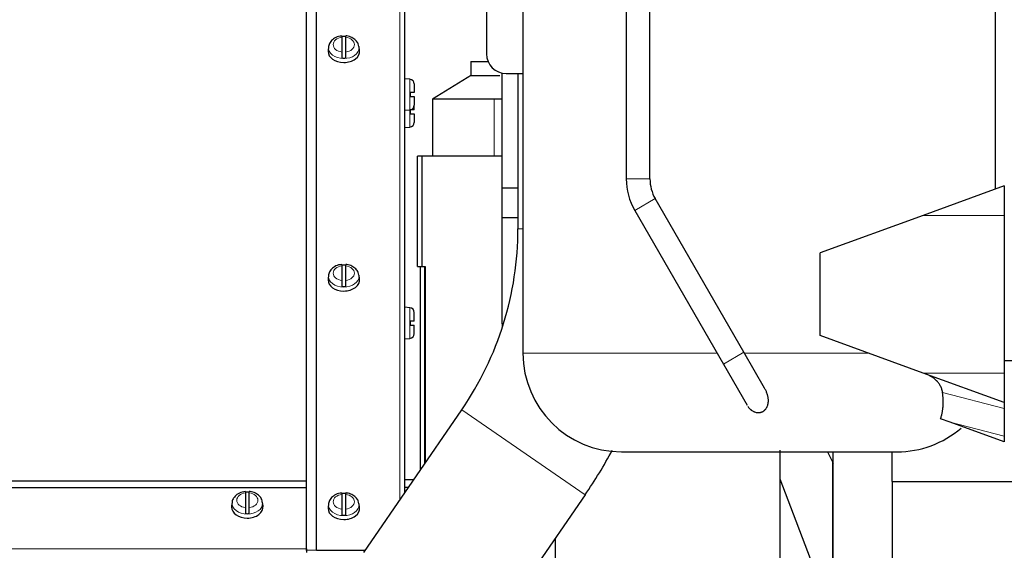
# Model space of a CAD drawing. Header units: millimetres. Extents: x 0 to 29700, y -16 to 21000.
# Tile 332 of 357: x 22270 to 22770, y 17114 to 17383. Entities that reach past the tile are written whole.
import ezdxf

# ---------------------------------------------------------------- set-up
doc = ezdxf.new("R2010")
doc.units = ezdxf.units.MM
doc.layers.add('1', color=7, linetype='Continuous', true_color=0xffffff)
doc.layers.add('254', color=7, linetype='Continuous', true_color=0xffffff)
doc.styles.add('latin_extended', font='simplex.shx')
doc.dimstyles.get("Standard").update_dxf_attribs({"dimtxt": 0.18, "dimasz": 0.18, "dimexe": 0.18, "dimexo": 0.0625, "dimgap": 0.09, "dimtad": 0, "dimtih": 1, "dimtoh": 1, "dimdec": 4, "dimzin": 0, "dimdsep": 46, "dimtxsty": 'Standard', "dimcen": 0.09, "dimadec": 0, "dimazin": 0, "dimtfac": 1, "dimtdec": 4, "dimtofl": 0, "dimtmove": 0, "dimatfit": 3, "dimfxl": 1, "dimtolj": 1, "dimtzin": 0, "dimarcsym": 0})

# ---------------------------------------------------------------- blocks, each defined once
blk = doc.blocks.new('_U4')
at = {"layer": '254', "color": 3, "linetype": 'Continuous', "lineweight": 13, "transparency": 16777216}
for p, q in [((28056.49, 18872.66), (28056.49, 14093.8)), ((18212.99, 16851.58), (18212.99, 14093.8)), ((18387.99, 14143.8), (27881.49, 14143.8))]:
    blk.add_line(p, q, dxfattribs=at)
at = {"layer": '254', "color": 3, "transparency": 16777216}
for points in [[(18387.99, 14172.97), (18387.99, 14114.64), (18212.99, 14143.8)], [(27881.49, 14114.64), (27881.49, 14172.97), (28056.49, 14143.8)]]:
    blk.add_solid(points, dxfattribs=at)
at = {"layer": 'Defpoints', "color": 0, "transparency": 16777216}
for p in [(28056.49, 18922.66), (18212.99, 16901.58), (28056.49, 14143.8)]:
    blk.add_point(p, dxfattribs=at)
at = {"layer": '254', "color": 2, "lineweight": 13, "transparency": 16777216, "insert": (22822.24, 14406.3), "char_height": 175, "attachment_point": 1, "style": 'latin_extended'}
blk.add_mtext('\\A1;9844', dxfattribs=at)

msp = doc.modelspace()

# ---------------------------------------------------------------- linework, layer by layer
at = {"layer": '1', "color": 2, "linetype": 'Continuous', "lineweight": 25}
for p, q in [((22525.487, 17605.801), (22525.487, 17213.803)), ((22577.987, 17595.328), (22577.987, 17302.291)), ((22589.987, 17302.291), (22589.987, 17595.328)), ((22506.987, 17537.803), (22506.987, 17365.803)), ((22415.506, 17113.712), (22415.506, 17503.78)), ((22465.487, 17143.14), (22465.487, 17501.716)), ((22765.487, 17297.165), (22765.487, 17416.4)), ((22433.487, 17374.17), (22433.487, 17366.693)), ((22435.487, 17366.693), (22435.487, 17374.17)), ((22426.745, 17369.363), (22426.517, 17367.532)), ((22442.456, 17367.532), (22442.229, 17369.363)), ((22426.517, 17367.532), (22426.487, 17367.037)), ((22498.987, 17361.803), (22507.822, 17361.803)), ((22498.987, 17361.803), (22498.987, 17354.803)), ((22499.345, 17355.023), (22479.483, 17342.801)), ((22514.987, 17297.803), (22514.987, 17356.004)), ((22516.987, 17355.803), (22525.487, 17355.803)), ((22522.94, 17355.807), (22522.94, 17276.968)), ((22468.096, 17352.888), (22465.487, 17353.117)), ((22470.287, 17350.498), (22470.287, 17346.117)), ((22468.387, 17344.117), (22468.387, 17346.117)), ((22470.287, 17344.117), (22470.287, 17339.736)), ((22470.287, 17337.363), (22470.287, 17339.736)), ((22479.487, 17342.806), (22479.487, 17313.803)), ((22465.487, 17337.117), (22468.096, 17337.345)), ((22468.387, 17335.363), (22468.387, 17337.363)), ((22470.287, 17335.363), (22470.287, 17330.982)), ((22465.487, 17328.363), (22468.096, 17328.591)), ((22474.248, 17313.803), (22471.854, 17313.803)), ((22471.854, 17257.803), (22471.854, 17313.803)), ((22510.81, 17313.803), (22474.248, 17313.803)), ((22474.248, 17257.803), (22474.248, 17313.803)), ((22514.987, 17313.803), (22510.81, 17313.803)), ((22514.987, 17297.803), (22522.94, 17297.803)), ((22514.987, 17282.803), (22514.987, 17297.803)), ((22769.987, 17298.803), (22728.774, 17283.803)), ((22769.987, 17298.803), (22769.987, 17283.803)), ((22637.683, 17214.32), (22592.666, 17292.291)), ((22582.274, 17286.291), (22627.29, 17208.32)), ((22514.987, 17228.803), (22514.987, 17282.803)), ((22514.987, 17282.803), (22522.94, 17282.803)), ((22728.774, 17283.803), (22676.42, 17264.748)), ((22769.987, 17283.803), (22769.987, 17203.803)), ((22676.42, 17222.859), (22676.42, 17264.748)), ((22433.487, 17258.204), (22433.487, 17250.727)), ((22435.487, 17250.727), (22435.487, 17258.204)), ((22471.854, 17257.803), (22474.248, 17257.803)), ((22473.3, 17257.803), (22473.3, 17154.494)), ((22474.248, 17257.803), (22475.799, 17257.803)), ((22475.521, 17257.803), (22475.521, 17157.717)), ((22475.799, 17257.803), (22475.799, 17158.123)), ((22426.517, 17251.567), (22426.487, 17251.071)), ((22426.745, 17253.397), (22426.517, 17251.566)), ((22442.456, 17251.566), (22442.229, 17253.397)), ((22468.096, 17236.923), (22465.487, 17237.151)), ((22470.287, 17230.151), (22470.287, 17234.532)), ((22468.387, 17228.151), (22468.387, 17230.151)), ((22470.287, 17223.77), (22470.287, 17228.151)), ((22514.987, 17228.803), (22514.987, 17226.84)), ((22514.987, 17228.803), (22515.614, 17228.803)), ((22465.487, 17221.151), (22468.096, 17221.379)), ((22728.774, 17203.803), (22676.42, 17222.859)), ((22648.24, 17196.034), (22637.683, 17214.32)), ((22769.986, 17210.103), (22782.987, 17210.103)), ((22627.29, 17208.32), (22639.3, 17187.519)), ((22769.987, 17188.803), (22728.774, 17203.803)), ((22769.987, 17203.803), (22769.987, 17188.803)), ((22444.611, 17112.802), (22494.403, 17185.16)), ((22769.987, 17188.803), (22769.987, 17185.874)), ((22769.987, 17185.874), (22769.987, 17171.732)), ((22742.512, 17178.803), (22737.625, 17180.582)), ((22769.987, 17168.803), (22742.512, 17178.803)), ((22769.987, 17171.732), (22769.987, 17168.803)), ((22575.487, 17163.803), (22715.487, 17163.803)), ((22680.24, 17163.802), (22682.988, 17157.997)), ((22682.987, 16805.587), (22682.987, 17163.793)), ((22712.987, 17148.803), (22712.987, 17163.804)), ((22682.673, 17158.661), (22682.673, 17096.387)), ((22465.487, 17149.803), (22470.074, 17149.803)), ((22681.299, 17083.999), (22656.137, 17149.902)), ((22415.487, 17148.842), (22236.859, 17148.842)), ((22415.487, 17145.699), (22415.487, 17148.842)), ((22415.487, 17145.551), (22415.487, 17145.699)), ((22415.487, 17114.541), (22415.487, 17145.551)), ((22465.487, 17145.803), (22467.321, 17145.803)), ((22712.987, 17148.803), (22782.987, 17148.803)), ((22712.987, 17148.803), (22712.987, 16722.803)), ((22384.487, 17142.969), (22384.487, 17135.492)), ((22386.487, 17135.492), (22386.487, 17142.969)), ((22433.487, 17142.239), (22433.487, 17134.762)), ((22435.487, 17134.762), (22435.487, 17142.239)), ((22557.089, 17142.024), (22507.297, 17069.666)), ((22377.517, 17136.332), (22377.487, 17135.836)), ((22377.745, 17138.162), (22377.517, 17136.331)), ((22393.456, 17136.331), (22393.229, 17138.162)), ((22426.517, 17135.601), (22426.487, 17135.106)), ((22426.745, 17137.432), (22426.517, 17135.601)), ((22442.456, 17135.601), (22442.229, 17137.432)), ((22415.478, 17117.87), (22415.502, 17117.87)), ((22415.478, 17117.517), (22415.502, 17117.517)), ((22415.487, 17114.541), (22415.487, 17112.773)), ((22420.378, 17113.889), (22415.506, 17113.712)), ((22420.596, 17113.893), (22445.362, 17113.893))]:
    msp.add_line(p, q, dxfattribs=at)
at = {"layer": '1', "color": 4, "linetype": 'Continuous', "lineweight": 13}
for p, q in [((22420.378, 17113.889), (22420.378, 17504.206)), ((22420.596, 17113.893), (22420.596, 17504.216)), ((22462.987, 17139.508), (22462.987, 17504.216)), ((22468.096, 17337.345), (22468.096, 17352.888)), ((22510.81, 17342.803), (22510.81, 17313.803)), ((22468.096, 17328.591), (22468.096, 17337.382)), ((22589.987, 17302.291), (22577.987, 17302.291)), ((22592.666, 17292.291), (22582.274, 17286.291)), ((22769.987, 17283.803), (22728.774, 17283.803)), ((22522.94, 17276.968), (22525.487, 17276.968)), ((22468.096, 17221.379), (22468.096, 17236.923)), ((22637.683, 17214.32), (22627.29, 17208.32)), ((22525.487, 17213.803), (22624.124, 17213.803)), ((22637.977, 17213.803), (22701.3, 17213.803)), ((22769.987, 17203.803), (22728.774, 17203.803)), ((22769.987, 17185.874), (22738.602, 17193.952)), ((22494.403, 17185.16), (22557.089, 17142.024)), ((22769.987, 17171.732), (22742.512, 17178.803)), ((22415.487, 17145.699), (22238.331, 17145.699)), ((22415.487, 17145.551), (22238.392, 17145.551)), ((22415.487, 17114.541), (22252.885, 17114.541))]:
    msp.add_line(p, q, dxfattribs=at)
at = {"layer": '1', "color": 2, "linetype": 'Continuous', "lineweight": 25}
for centre, radius, start, end in [((22516.987, 17365.803), 10, 180, 270), ((22467.887, 17350.498), 2.4, 0, 85), ((22467.887, 17339.736), 2.4, 275, 0), ((22467.887, 17330.982), 2.4, 275, 0), ((22609.987, 17302.291), 32, 180, 210), ((22609.987, 17302.291), 20, 180, 210), ((22360.987, 17276.968), 161.953, 325.46676, 0), ((22467.887, 17234.532), 2.4, 0, 85), ((22467.887, 17223.77), 2.4, 275, 0), ((22575.487, 17213.803), 50, 180, 270), ((22715.487, 17213.803), 50, 270, 310.69935), ((22360.987, 17276.968), 238.047, 325.46676, 331.84246)]:
    msp.add_arc(centre, radius, start, end, dxfattribs=at)
at = {"layer": '1', "color": 4, "linetype": 'Continuous', "lineweight": 13}
for centre, major_axis, start_param, end_param in [((22434.487, 17370.431), (-5.381, 0), 4.8993196, 7.667051), ((22434.487, 17370.431), (-5.381, 0), 1.757727, 4.5254583), ((22434.487, 17368.882), (7.772, 0), 3.0606966, 4.712389), ((22434.487, 17368.882), (7.772, 0), 0, 0.097193), ((22434.487, 17368.882), (7.772, 0), 4.712389, 6.2831853), ((22434.487, 17254.466), (-5.381, 0), 4.8993196, 7.667051), ((22434.487, 17254.466), (-5.381, 0), 1.757727, 4.5254583), ((22434.487, 17252.916), (7.772, 0), 3.0606966, 4.712389), ((22434.487, 17252.916), (7.772, 0), 4.712389, 6.2831853), ((22434.487, 17252.916), (7.772, 0), 0, 0.097193), ((22385.487, 17139.23), (-5.381, 0), 4.8993196, 7.667051), ((22385.487, 17139.23), (-5.381, 0), 1.757727, 4.5254583), ((22434.487, 17138.5), (-5.381, 0), 4.8993196, 7.667051), ((22434.487, 17138.5), (-5.381, 0), 1.757727, 4.5254583), ((22385.487, 17137.681), (7.772, 0), 3.0606966, 4.712389), ((22385.487, 17137.681), (7.772, 0), 4.712389, 6.2831853), ((22385.487, 17137.681), (7.772, 0), 0, 0.097193), ((22434.487, 17136.951), (7.772, 0), 3.0606966, 4.712389), ((22434.487, 17136.951), (7.772, 0), 4.712389, 6.2831853), ((22434.487, 17136.951), (7.772, 0), 0, 0.097193)]:
    msp.add_ellipse(centre, major_axis=major_axis, ratio=0.7071068, start_param=start_param, end_param=end_param, dxfattribs=at)
at = {"layer": '1', "color": 2, "linetype": 'Continuous', "lineweight": 25}
for centre, major_axis, start_param, end_param in [((22434.487, 17369.088), (7.728, 0), 1.4410362, 1.7005564), ((22434.487, 17367.037), (-8, 0), 0, 1.5707963), ((22434.487, 17367.037), (-8, 0), 1.5707963, 3.2292627), ((22434.487, 17369.088), (7.728, 0), 4.5826289, 4.8421491), ((22434.487, 17253.122), (7.728, 0), 1.4410362, 1.7005564), ((22434.487, 17251.071), (-8, 0), 0, 1.5707963), ((22434.487, 17251.071), (-8, 0), 1.5707963, 3.2292627), ((22434.487, 17253.122), (7.728, 0), 4.5826289, 4.8421491), ((22385.487, 17137.887), (7.728, 0), 1.4410362, 1.7005564), ((22434.487, 17137.157), (7.728, 0), 1.4410362, 1.7005564), ((22385.487, 17135.836), (-8, 0), 0, 1.5707963), ((22385.487, 17135.836), (-8, 0), 1.5707963, 3.2292627), ((22434.487, 17135.106), (-8, 0), 0, 1.5707963), ((22434.487, 17135.106), (-8, 0), 1.5707963, 3.2292627), ((22385.487, 17137.887), (7.728, 0), 4.5826289, 4.8421491), ((22434.487, 17137.157), (7.728, 0), 4.5826289, 4.8421491)]:
    msp.add_ellipse(centre, major_axis=major_axis, ratio=0.7071068, start_param=start_param, end_param=end_param, dxfattribs=at)
for points, knots in [([(22433.495, 17374.805), (22432.927, 17374.785), (22431.385, 17374.584), (22429.174, 17373.504), (22427.51, 17371.701), (22426.72, 17370.18), (22426.778, 17369.388), (22426.787, 17369.307)], [0, 0, 0, 0, 0.1642758, 0.4681905, 0.7323979, 0.9729604, 1, 1, 1, 1]), ([(22433.487, 17374.888), (22433.487, 17374.888), (22433.487, 17374.888), (22433.487, 17374.887), (22433.487, 17374.885), (22433.487, 17374.88), (22433.487, 17374.877), (22433.487, 17374.858), (22433.487, 17374.83), (22433.487, 17374.773), (22433.487, 17374.751), (22433.487, 17374.714), (22433.487, 17374.701), (22433.487, 17374.674), (22433.487, 17374.659), (22433.487, 17374.584), (22433.487, 17374.514), (22433.487, 17374.356), (22433.487, 17374.268), (22433.487, 17374.17)], [0, 0, 0, 0, 0.0041489, 0.0041489, 0.059474, 0.059474, 0.114799, 0.114799, 0.3360993, 0.3360993, 0.4467494, 0.4467494, 0.5020745, 0.5020745, 0.5573995, 0.5573995, 0.7786998, 0.7786998, 1, 1, 1, 1]), ([(22435.487, 17374.17), (22435.487, 17374.268), (22435.487, 17374.356), (22435.487, 17374.514), (22435.487, 17374.584), (22435.487, 17374.675), (22435.487, 17374.702), (22435.487, 17374.752), (22435.487, 17374.773), (22435.487, 17374.83), (22435.487, 17374.858), (22435.487, 17374.877), (22435.487, 17374.88), (22435.487, 17374.885), (22435.487, 17374.887), (22435.487, 17374.888), (22435.487, 17374.889), (22435.487, 17374.889)], [0, 0, 0, 0, 0.2166443, 0.2166443, 0.4332885, 0.4332885, 0.5416107, 0.5416107, 0.6499328, 0.6499328, 0.8665771, 0.8665771, 0.9207382, 0.9207382, 0.9748992, 0.9748992, 1, 1, 1, 1]), ([(22442.113, 17369.416), (22442.089, 17369.917), (22441.861, 17371.08), (22440.641, 17372.743), (22438.633, 17374.143), (22436.749, 17374.778), (22435.648, 17374.857), (22435.487, 17374.864)], [0, 0, 0, 0, 0.1642745, 0.4063163, 0.6661808, 0.9518054, 1, 1, 1, 1]), ([(22433.487, 17366.693), (22433.487, 17366.595), (22433.487, 17366.49), (22433.487, 17366.268), (22433.487, 17366.15), (22433.487, 17365.963), (22433.487, 17365.9), (22433.487, 17365.773), (22433.487, 17365.708), (22433.487, 17365.511), (22433.487, 17365.377), (22433.487, 17365.205), (22433.487, 17365.171), (22433.487, 17365.102), (22433.487, 17365.068), (22433.487, 17364.965), (22433.487, 17364.897), (22433.487, 17364.693), (22433.487, 17364.557), (22433.487, 17364.389), (22433.487, 17364.355), (22433.487, 17364.289), (22433.487, 17364.256), (22433.487, 17364.159), (22433.487, 17364.095), (22433.487, 17363.906), (22433.487, 17363.785), (22433.487, 17363.669)], [0, 0, 0, 0, 0.125, 0.125, 0.25, 0.25, 0.3125, 0.3125, 0.375, 0.375, 0.5, 0.5, 0.53125, 0.53125, 0.5625, 0.5625, 0.625, 0.625, 0.75, 0.75, 0.78125, 0.78125, 0.8125, 0.8125, 0.875, 0.875, 1, 1, 1, 1]), ([(22435.487, 17363.669), (22435.487, 17363.785), (22435.487, 17363.906), (22435.487, 17364.095), (22435.487, 17364.159), (22435.487, 17364.256), (22435.487, 17364.289), (22435.487, 17364.356), (22435.487, 17364.389), (22435.487, 17364.557), (22435.487, 17364.693), (22435.487, 17364.897), (22435.487, 17364.966), (22435.487, 17365.068), (22435.487, 17365.103), (22435.487, 17365.172), (22435.487, 17365.206), (22435.487, 17365.378), (22435.487, 17365.512), (22435.487, 17365.708), (22435.487, 17365.773), (22435.487, 17365.869), (22435.487, 17365.901), (22435.487, 17365.964), (22435.487, 17365.996), (22435.487, 17366.151), (22435.487, 17366.268), (22435.487, 17366.49), (22435.487, 17366.595), (22435.487, 17366.693)], [0, 0, 0, 0, 0.125, 0.125, 0.1875, 0.1875, 0.21875, 0.21875, 0.25, 0.25, 0.375, 0.375, 0.4375, 0.4375, 0.46875, 0.46875, 0.5, 0.5, 0.625, 0.625, 0.6875, 0.6875, 0.71875, 0.71875, 0.75, 0.75, 0.875, 0.875, 1, 1, 1, 1]), ([(22498.987, 17354.803), (22498.987, 17354.803), (22499.003, 17354.803), (22499.125, 17354.803), (22499.342, 17354.803), (22500.028, 17354.803), (22500.497, 17354.803), (22501.682, 17354.803), (22502.398, 17354.803), (22504.071, 17354.803), (22505.028, 17354.803), (22507.172, 17354.803), (22508.359, 17354.803), (22510.942, 17354.803), (22512.335, 17354.803), (22513.829, 17354.803)], [0, 0, 0, 0, 0.0555672, 0.0555672, 0.2132223, 0.2132223, 0.3708774, 0.3708774, 0.5285325, 0.5285325, 0.6861875, 0.6861875, 0.8438426, 0.8438426, 1, 1, 1, 1]), ([(22470.287, 17346.117), (22470.285, 17346.117), (22470.274, 17346.117), (22470.23, 17346.117), (22470.196, 17346.117), (22470.128, 17346.117), (22470.103, 17346.117), (22470.048, 17346.117), (22470.017, 17346.117), (22469.919, 17346.117), (22469.843, 17346.117), (22469.735, 17346.117), (22469.713, 17346.117), (22469.668, 17346.117), (22469.599, 17346.117), (22469.525, 17346.117), (22469.373, 17346.117), (22469.263, 17346.117), (22469.116, 17346.117), (22469.087, 17346.117), (22469.027, 17346.117), (22468.996, 17346.117), (22468.905, 17346.117), (22468.843, 17346.117), (22468.653, 17346.117), (22468.522, 17346.117), (22468.387, 17346.117)], [0, 0, 0, 0, 0.1175171, 0.1175171, 0.2435861, 0.2435861, 0.3066206, 0.3066206, 0.3696551, 0.3696551, 0.4957241, 0.4957241, 0.5272413, 0.5272413, 0.5587586, 0.6217931, 0.6217931, 0.747862, 0.747862, 0.7793793, 0.7793793, 0.8108965, 0.8108965, 0.873931, 0.873931, 1, 1, 1, 1]), ([(22468.387, 17344.117), (22468.522, 17344.117), (22468.653, 17344.117), (22468.843, 17344.117), (22468.905, 17344.117), (22468.996, 17344.117), (22469.027, 17344.117), (22469.087, 17344.117), (22469.116, 17344.117), (22469.263, 17344.117), (22469.373, 17344.117), (22469.526, 17344.117), (22469.575, 17344.117), (22469.645, 17344.117), (22469.668, 17344.117), (22469.714, 17344.117), (22469.736, 17344.117), (22469.843, 17344.117), (22469.919, 17344.117), (22470.017, 17344.117), (22470.048, 17344.117), (22470.09, 17344.117), (22470.103, 17344.117), (22470.128, 17344.117), (22470.14, 17344.117), (22470.197, 17344.117), (22470.23, 17344.117), (22470.274, 17344.117), (22470.286, 17344.117), (22470.286, 17344.117)], [0, 0, 0, 0, 0.1254834, 0.1254834, 0.1882251, 0.1882251, 0.2195959, 0.2195959, 0.2509668, 0.2509668, 0.3764502, 0.3764502, 0.4391919, 0.4391919, 0.4705627, 0.4705627, 0.5019335, 0.5019335, 0.6274169, 0.6274169, 0.6901586, 0.6901586, 0.7215295, 0.7215295, 0.7529003, 0.7529003, 0.8783837, 0.8783837, 1, 1, 1, 1]), ([(22510.81, 17342.803), (22508.452, 17342.803), (22506.203, 17342.803), (22501.942, 17342.803), (22499.93, 17342.803), (22496.163, 17342.803), (22494.409, 17342.803), (22491.173, 17342.803), (22489.692, 17342.803), (22487.019, 17342.803), (22485.826, 17342.803), (22483.741, 17342.803), (22482.848, 17342.803), (22481.37, 17342.803), (22480.785, 17342.803), (22479.93, 17342.803), (22479.659, 17342.803), (22479.507, 17342.803), (22479.487, 17342.803), (22479.487, 17342.803)], [0, 0, 0, 0, 0.1196905, 0.1196905, 0.2393811, 0.2393811, 0.3590716, 0.3590716, 0.4787622, 0.4787622, 0.5984527, 0.5984527, 0.7181432, 0.7181432, 0.8378338, 0.8378338, 0.9575243, 0.9575243, 1, 1, 1, 1]), ([(22470.287, 17337.363), (22470.285, 17337.363), (22470.274, 17337.363), (22470.23, 17337.363), (22470.196, 17337.363), (22470.128, 17337.363), (22470.103, 17337.363), (22470.048, 17337.363), (22470.017, 17337.363), (22469.919, 17337.363), (22469.843, 17337.363), (22469.735, 17337.363), (22469.713, 17337.363), (22469.668, 17337.363), (22469.599, 17337.363), (22469.525, 17337.363), (22469.373, 17337.363), (22469.263, 17337.363), (22469.116, 17337.363), (22469.087, 17337.363), (22469.027, 17337.363), (22468.996, 17337.363), (22468.905, 17337.363), (22468.843, 17337.363), (22468.653, 17337.363), (22468.522, 17337.363), (22468.387, 17337.363)], [0, 0, 0, 0, 0.1175171, 0.1175171, 0.2435861, 0.2435861, 0.3066206, 0.3066206, 0.3696551, 0.3696551, 0.4957241, 0.4957241, 0.5272413, 0.5272413, 0.5587586, 0.6217931, 0.6217931, 0.747862, 0.747862, 0.7793793, 0.7793793, 0.8108965, 0.8108965, 0.873931, 0.873931, 1, 1, 1, 1]), ([(22468.387, 17335.363), (22468.522, 17335.363), (22468.653, 17335.363), (22468.843, 17335.363), (22468.905, 17335.363), (22468.996, 17335.363), (22469.027, 17335.363), (22469.087, 17335.363), (22469.116, 17335.363), (22469.263, 17335.363), (22469.373, 17335.363), (22469.526, 17335.363), (22469.575, 17335.363), (22469.645, 17335.363), (22469.668, 17335.363), (22469.714, 17335.363), (22469.736, 17335.363), (22469.843, 17335.363), (22469.919, 17335.363), (22470.017, 17335.363), (22470.048, 17335.363), (22470.09, 17335.363), (22470.103, 17335.363), (22470.128, 17335.363), (22470.14, 17335.363), (22470.197, 17335.363), (22470.23, 17335.363), (22470.274, 17335.363), (22470.286, 17335.363), (22470.286, 17335.363)], [0, 0, 0, 0, 0.1254834, 0.1254834, 0.1882251, 0.1882251, 0.2195959, 0.2195959, 0.2509668, 0.2509668, 0.3764502, 0.3764502, 0.4391919, 0.4391919, 0.4705627, 0.4705627, 0.5019335, 0.5019335, 0.6274169, 0.6274169, 0.6901586, 0.6901586, 0.7215295, 0.7215295, 0.7529003, 0.7529003, 0.8783837, 0.8783837, 1, 1, 1, 1]), ([(22433.495, 17258.839), (22432.927, 17258.819), (22431.385, 17258.618), (22429.174, 17257.539), (22427.51, 17255.735), (22426.72, 17254.214), (22426.778, 17253.422), (22426.787, 17253.342)], [0, 0, 0, 0, 0.1642758, 0.4681905, 0.7323979, 0.9729604, 1, 1, 1, 1]), ([(22433.487, 17258.922), (22433.487, 17258.922), (22433.487, 17258.922), (22433.487, 17258.921), (22433.487, 17258.92), (22433.487, 17258.915), (22433.487, 17258.912), (22433.487, 17258.892), (22433.487, 17258.865), (22433.487, 17258.808), (22433.487, 17258.786), (22433.487, 17258.749), (22433.487, 17258.736), (22433.487, 17258.708), (22433.487, 17258.694), (22433.487, 17258.618), (22433.487, 17258.549), (22433.487, 17258.39), (22433.487, 17258.302), (22433.487, 17258.204)], [0, 0, 0, 0, 0.0041489, 0.0041489, 0.059474, 0.059474, 0.114799, 0.114799, 0.3360993, 0.3360993, 0.4467494, 0.4467494, 0.5020745, 0.5020745, 0.5573995, 0.5573995, 0.7786998, 0.7786998, 1, 1, 1, 1]), ([(22435.487, 17258.204), (22435.487, 17258.302), (22435.487, 17258.39), (22435.487, 17258.549), (22435.487, 17258.619), (22435.487, 17258.709), (22435.487, 17258.737), (22435.487, 17258.786), (22435.487, 17258.808), (22435.487, 17258.865), (22435.487, 17258.892), (22435.487, 17258.912), (22435.487, 17258.915), (22435.487, 17258.92), (22435.487, 17258.921), (22435.487, 17258.923), (22435.487, 17258.923), (22435.487, 17258.923)], [0, 0, 0, 0, 0.2166443, 0.2166443, 0.4332885, 0.4332885, 0.5416107, 0.5416107, 0.6499328, 0.6499328, 0.8665771, 0.8665771, 0.9207382, 0.9207382, 0.9748992, 0.9748992, 1, 1, 1, 1]), ([(22442.113, 17253.451), (22442.089, 17253.951), (22441.861, 17255.115), (22440.641, 17256.778), (22438.633, 17258.178), (22436.749, 17258.813), (22435.648, 17258.892), (22435.487, 17258.899)], [0, 0, 0, 0, 0.1642745, 0.4063163, 0.6661808, 0.9518054, 1, 1, 1, 1]), ([(22433.487, 17250.727), (22433.487, 17250.629), (22433.487, 17250.525), (22433.487, 17250.302), (22433.487, 17250.185), (22433.487, 17249.998), (22433.487, 17249.935), (22433.487, 17249.807), (22433.487, 17249.742), (22433.487, 17249.546), (22433.487, 17249.412), (22433.487, 17249.24), (22433.487, 17249.205), (22433.487, 17249.137), (22433.487, 17249.103), (22433.487, 17249), (22433.487, 17248.932), (22433.487, 17248.727), (22433.487, 17248.592), (22433.487, 17248.423), (22433.487, 17248.39), (22433.487, 17248.324), (22433.487, 17248.291), (22433.487, 17248.193), (22433.487, 17248.129), (22433.487, 17247.941), (22433.487, 17247.82), (22433.487, 17247.703)], [0, 0, 0, 0, 0.125, 0.125, 0.25, 0.25, 0.3125, 0.3125, 0.375, 0.375, 0.5, 0.5, 0.53125, 0.53125, 0.5625, 0.5625, 0.625, 0.625, 0.75, 0.75, 0.78125, 0.78125, 0.8125, 0.8125, 0.875, 0.875, 1, 1, 1, 1]), ([(22435.487, 17247.703), (22435.487, 17247.82), (22435.487, 17247.941), (22435.487, 17248.129), (22435.487, 17248.193), (22435.487, 17248.291), (22435.487, 17248.324), (22435.487, 17248.39), (22435.487, 17248.424), (22435.487, 17248.592), (22435.487, 17248.727), (22435.487, 17248.932), (22435.487, 17249), (22435.487, 17249.103), (22435.487, 17249.137), (22435.487, 17249.206), (22435.487, 17249.241), (22435.487, 17249.412), (22435.487, 17249.546), (22435.487, 17249.743), (22435.487, 17249.808), (22435.487, 17249.904), (22435.487, 17249.935), (22435.487, 17249.999), (22435.487, 17250.03), (22435.487, 17250.185), (22435.487, 17250.303), (22435.487, 17250.525), (22435.487, 17250.629), (22435.487, 17250.727)], [0, 0, 0, 0, 0.125, 0.125, 0.1875, 0.1875, 0.21875, 0.21875, 0.25, 0.25, 0.375, 0.375, 0.4375, 0.4375, 0.46875, 0.46875, 0.5, 0.5, 0.625, 0.625, 0.6875, 0.6875, 0.71875, 0.71875, 0.75, 0.75, 0.875, 0.875, 1, 1, 1, 1]), ([(22470.287, 17230.151), (22470.285, 17230.151), (22470.274, 17230.151), (22470.23, 17230.151), (22470.196, 17230.151), (22470.128, 17230.151), (22470.103, 17230.151), (22470.048, 17230.151), (22470.017, 17230.151), (22469.919, 17230.151), (22469.843, 17230.151), (22469.735, 17230.151), (22469.713, 17230.151), (22469.668, 17230.151), (22469.599, 17230.151), (22469.525, 17230.151), (22469.373, 17230.151), (22469.263, 17230.151), (22469.116, 17230.151), (22469.087, 17230.151), (22469.027, 17230.151), (22468.996, 17230.151), (22468.905, 17230.151), (22468.843, 17230.151), (22468.653, 17230.151), (22468.522, 17230.151), (22468.387, 17230.151)], [0, 0, 0, 0, 0.1175171, 0.1175171, 0.2435861, 0.2435861, 0.3066206, 0.3066206, 0.3696551, 0.3696551, 0.4957241, 0.4957241, 0.5272413, 0.5272413, 0.5587586, 0.6217931, 0.6217931, 0.747862, 0.747862, 0.7793793, 0.7793793, 0.8108965, 0.8108965, 0.873931, 0.873931, 1, 1, 1, 1]), ([(22468.387, 17228.151), (22468.522, 17228.151), (22468.653, 17228.151), (22468.843, 17228.151), (22468.905, 17228.151), (22468.996, 17228.151), (22469.027, 17228.151), (22469.087, 17228.151), (22469.116, 17228.151), (22469.263, 17228.151), (22469.373, 17228.151), (22469.526, 17228.151), (22469.575, 17228.151), (22469.645, 17228.151), (22469.668, 17228.151), (22469.714, 17228.151), (22469.736, 17228.151), (22469.843, 17228.151), (22469.919, 17228.151), (22470.017, 17228.151), (22470.048, 17228.151), (22470.09, 17228.151), (22470.103, 17228.151), (22470.128, 17228.151), (22470.14, 17228.151), (22470.197, 17228.151), (22470.23, 17228.151), (22470.274, 17228.151), (22470.286, 17228.151), (22470.286, 17228.151)], [0, 0, 0, 0, 0.1254834, 0.1254834, 0.1882251, 0.1882251, 0.2195959, 0.2195959, 0.2509668, 0.2509668, 0.3764502, 0.3764502, 0.4391919, 0.4391919, 0.4705627, 0.4705627, 0.5019335, 0.5019335, 0.6274169, 0.6274169, 0.6901586, 0.6901586, 0.7215295, 0.7215295, 0.7529003, 0.7529003, 0.8783837, 0.8783837, 1, 1, 1, 1]), ([(22738.602, 17193.952), (22738.556, 17194.264), (22738.497, 17194.571), (22738.39, 17195.023), (22738.351, 17195.172), (22738.288, 17195.393), (22738.266, 17195.467), (22738.221, 17195.612), (22738.105, 17195.974), (22737.972, 17196.321), (22737.738, 17196.86), (22737.611, 17197.122), (22737.337, 17197.629), (22737.191, 17197.874), (22736.88, 17198.351), (22736.716, 17198.582), (22736.37, 17199.03), (22736.189, 17199.246), (22735.952, 17199.509), (22735.904, 17199.561), (22735.807, 17199.665), (22735.758, 17199.716), (22735.61, 17199.868), (22735.51, 17199.968), (22735.205, 17200.26), (22734.996, 17200.447), (22734.566, 17200.808), (22734.345, 17200.981), (22733.667, 17201.48), (22733.194, 17201.787), (22732.21, 17202.355), (22731.7, 17202.616), (22730.645, 17203.099), (22730.1, 17203.321), (22729.54, 17203.525)], [0, 0, 0, 0, 0.0625, 0.0625, 0.09375, 0.09375, 0.109375, 0.109375, 0.125, 0.1875, 0.1875, 0.25, 0.25, 0.3125, 0.3125, 0.375, 0.375, 0.4375, 0.4375, 0.453125, 0.453125, 0.46875, 0.46875, 0.5, 0.5, 0.5625, 0.5625, 0.625, 0.625, 0.75, 0.75, 0.875, 0.875, 1, 1, 1, 1]), ([(22639.687, 17186.928), (22639.83, 17186.724), (22639.979, 17186.526), (22640.293, 17186.142), (22640.457, 17185.955), (22640.803, 17185.596), (22640.985, 17185.422), (22641.274, 17185.174), (22641.373, 17185.093), (22641.5, 17184.994), (22641.525, 17184.975), (22641.577, 17184.936), (22641.603, 17184.916), (22641.681, 17184.859), (22641.733, 17184.821), (22642, 17184.637), (22642.221, 17184.5), (22642.569, 17184.315), (22642.688, 17184.256), (22642.87, 17184.174), (22642.931, 17184.147), (22643.056, 17184.095), (22643.119, 17184.071), (22643.436, 17183.952), (22643.695, 17183.875), (22644.095, 17183.788), (22644.23, 17183.765), (22644.436, 17183.737), (22644.505, 17183.729), (22644.644, 17183.715), (22644.713, 17183.71), (22645.059, 17183.692), (22645.333, 17183.7), (22645.742, 17183.746), (22645.877, 17183.768), (22646.08, 17183.809), (22646.147, 17183.824), (22646.281, 17183.857), (22646.347, 17183.875), (22646.542, 17183.933), (22646.669, 17183.976), (22646.918, 17184.074), (22647.04, 17184.127), (22647.218, 17184.215), (22647.277, 17184.246), (22647.364, 17184.293), (22647.393, 17184.309), (22647.45, 17184.342), (22647.591, 17184.425), (22647.726, 17184.514), (22647.935, 17184.664), (22648.035, 17184.742), (22648.18, 17184.865), (22648.228, 17184.907), (22648.321, 17184.992), (22648.367, 17185.035), (22648.502, 17185.168), (22648.587, 17185.259), (22648.75, 17185.445), (22648.827, 17185.54), (22649.048, 17185.831), (22649.181, 17186.033), (22649.36, 17186.346), (22649.416, 17186.453), (22649.496, 17186.615), (22649.522, 17186.67), (22649.572, 17186.78), (22649.596, 17186.835), (22649.713, 17187.111), (22649.792, 17187.336), (22649.927, 17187.791), (22649.982, 17188.021), (22650.071, 17188.489), (22650.105, 17188.725), (22650.134, 17189.024), (22650.139, 17189.084), (22650.148, 17189.205), (22650.152, 17189.265), (22650.161, 17189.446), (22650.165, 17189.567), (22650.169, 17189.929), (22650.161, 17190.17), (22650.129, 17190.653), (22650.103, 17190.894), (22650.035, 17191.376), (22649.992, 17191.617), (22649.89, 17192.1), (22649.83, 17192.341), (22649.746, 17192.643), (22649.728, 17192.703), (22649.693, 17192.824), (22649.674, 17192.884), (22649.617, 17193.065), (22649.578, 17193.185), (22649.454, 17193.542), (22649.364, 17193.779), (22649.17, 17194.248), (22648.962, 17194.713), (22648.61, 17195.399), (22648.349, 17195.848), (22648.177, 17196.127), (22648.143, 17196.182), (22648.077, 17196.286), (22648.046, 17196.334), (22648.015, 17196.382)], [0, 0, 0, 0, 0.0339363, 0.0339363, 0.0678725, 0.0678725, 0.1018088, 0.1018088, 0.1187769, 0.1187769, 0.123019, 0.123019, 0.127261, 0.127261, 0.1357451, 0.1357451, 0.1696813, 0.1696813, 0.1866495, 0.1866495, 0.1951335, 0.1951335, 0.2036176, 0.2036176, 0.2375539, 0.2375539, 0.254522, 0.254522, 0.2630061, 0.2630061, 0.2714901, 0.2714901, 0.3054264, 0.3054264, 0.3223945, 0.3223945, 0.3308786, 0.3308786, 0.3393627, 0.3393627, 0.3563308, 0.3563308, 0.3732989, 0.3732989, 0.381783, 0.381783, 0.386025, 0.386025, 0.3902671, 0.4072352, 0.4072352, 0.4242033, 0.4242033, 0.4326874, 0.4326874, 0.4411715, 0.4411715, 0.4581396, 0.4581396, 0.4751077, 0.4751077, 0.509044, 0.509044, 0.5260121, 0.5260121, 0.5344962, 0.5344962, 0.5429803, 0.5429803, 0.5769166, 0.5769166, 0.6108528, 0.6108528, 0.6447891, 0.6447891, 0.6532732, 0.6532732, 0.6617572, 0.6617572, 0.6787254, 0.6787254, 0.7126616, 0.7126616, 0.7465979, 0.7465979, 0.7805342, 0.7805342, 0.8144704, 0.8144704, 0.8229545, 0.8229545, 0.8314386, 0.8314386, 0.8484067, 0.8484067, 0.882343, 0.882343, 0.9162792, 0.9502155, 0.9841518, 0.9841518, 0.9926358, 0.9926358, 1, 1, 1, 1]), ([(22737.625, 17180.582), (22737.796, 17181.093), (22738.105, 17182.128), (22738.469, 17183.724), (22738.647, 17184.816), (22738.738, 17185.507), (22738.764, 17185.715), (22738.788, 17185.924), (22738.803, 17186.063), (22738.81, 17186.133), (22738.845, 17186.483), (22738.869, 17186.764), (22738.929, 17187.608), (22738.952, 17188.174), (22738.967, 17189.313), (22738.958, 17189.886), (22738.885, 17191.613), (22738.774, 17192.776), (22738.602, 17193.952)], [0, 0, 0, 0, 0.125, 0.25, 0.375, 0.375, 0.40625, 0.421875, 0.421875, 0.4375, 0.4375, 0.5, 0.5, 0.625, 0.625, 0.75, 0.75, 1, 1, 1, 1]), ([(22656.137, 17043.719), (22656.137, 17051.754), (22656.137, 17068.987), (22656.137, 17098.801), (22656.137, 17131.128), (22656.137, 17153.303), (22656.137, 17164.634)], [0, 0, 0, 0, 0.2499937, 0.4999997, 0.7500063, 1, 1, 1, 1]), ([(22384.495, 17143.604), (22383.927, 17143.584), (22382.385, 17143.383), (22380.174, 17142.303), (22378.51, 17140.5), (22377.72, 17138.979), (22377.778, 17138.187), (22377.787, 17138.107)], [0, 0, 0, 0, 0.1642758, 0.4681905, 0.7323979, 0.9729604, 1, 1, 1, 1]), ([(22384.487, 17143.687), (22384.487, 17143.687), (22384.487, 17143.687), (22384.487, 17143.686), (22384.487, 17143.684), (22384.487, 17143.68), (22384.487, 17143.676), (22384.487, 17143.657), (22384.487, 17143.63), (22384.487, 17143.572), (22384.487, 17143.551), (22384.487, 17143.514), (22384.487, 17143.501), (22384.487, 17143.473), (22384.487, 17143.459), (22384.487, 17143.383), (22384.487, 17143.313), (22384.487, 17143.155), (22384.487, 17143.067), (22384.487, 17142.969)], [0, 0, 0, 0, 0.0041489, 0.0041489, 0.059474, 0.059474, 0.114799, 0.114799, 0.3360993, 0.3360993, 0.4467494, 0.4467494, 0.5020745, 0.5020745, 0.5573995, 0.5573995, 0.7786998, 0.7786998, 1, 1, 1, 1]), ([(22386.487, 17142.969), (22386.487, 17143.067), (22386.487, 17143.155), (22386.487, 17143.314), (22386.487, 17143.384), (22386.487, 17143.474), (22386.487, 17143.502), (22386.487, 17143.551), (22386.487, 17143.573), (22386.487, 17143.63), (22386.487, 17143.657), (22386.487, 17143.676), (22386.487, 17143.68), (22386.487, 17143.684), (22386.487, 17143.686), (22386.487, 17143.687), (22386.487, 17143.688), (22386.487, 17143.688)], [0, 0, 0, 0, 0.2166443, 0.2166443, 0.4332885, 0.4332885, 0.5416107, 0.5416107, 0.6499328, 0.6499328, 0.8665771, 0.8665771, 0.9207382, 0.9207382, 0.9748992, 0.9748992, 1, 1, 1, 1]), ([(22393.113, 17138.216), (22393.089, 17138.716), (22392.861, 17139.879), (22391.641, 17141.543), (22389.633, 17142.942), (22387.749, 17143.577), (22386.648, 17143.657), (22386.487, 17143.664)], [0, 0, 0, 0, 0.1642745, 0.4063163, 0.6661808, 0.9518054, 1, 1, 1, 1]), ([(22433.495, 17142.874), (22432.927, 17142.854), (22431.385, 17142.653), (22429.174, 17141.573), (22427.51, 17139.77), (22426.72, 17138.249), (22426.778, 17137.457), (22426.787, 17137.376)], [0, 0, 0, 0, 0.1642758, 0.4681905, 0.7323979, 0.9729604, 1, 1, 1, 1]), ([(22433.487, 17142.957), (22433.487, 17142.957), (22433.487, 17142.957), (22433.487, 17142.956), (22433.487, 17142.954), (22433.487, 17142.949), (22433.487, 17142.946), (22433.487, 17142.927), (22433.487, 17142.899), (22433.487, 17142.842), (22433.487, 17142.82), (22433.487, 17142.783), (22433.487, 17142.77), (22433.487, 17142.743), (22433.487, 17142.728), (22433.487, 17142.653), (22433.487, 17142.583), (22433.487, 17142.425), (22433.487, 17142.337), (22433.487, 17142.239)], [0, 0, 0, 0, 0.0041489, 0.0041489, 0.059474, 0.059474, 0.114799, 0.114799, 0.3360993, 0.3360993, 0.4467494, 0.4467494, 0.5020745, 0.5020745, 0.5573995, 0.5573995, 0.7786998, 0.7786998, 1, 1, 1, 1]), ([(22435.487, 17142.239), (22435.487, 17142.337), (22435.487, 17142.425), (22435.487, 17142.583), (22435.487, 17142.653), (22435.487, 17142.744), (22435.487, 17142.771), (22435.487, 17142.821), (22435.487, 17142.842), (22435.487, 17142.899), (22435.487, 17142.927), (22435.487, 17142.946), (22435.487, 17142.949), (22435.487, 17142.954), (22435.487, 17142.956), (22435.487, 17142.957), (22435.487, 17142.957), (22435.487, 17142.958)], [0, 0, 0, 0, 0.2166443, 0.2166443, 0.4332885, 0.4332885, 0.5416107, 0.5416107, 0.6499328, 0.6499328, 0.8665771, 0.8665771, 0.9207382, 0.9207382, 0.9748992, 0.9748992, 1, 1, 1, 1]), ([(22442.113, 17137.485), (22442.089, 17137.986), (22441.861, 17139.149), (22440.641, 17140.812), (22438.633, 17142.212), (22436.749, 17142.847), (22435.648, 17142.926), (22435.487, 17142.933)], [0, 0, 0, 0, 0.1642745, 0.4063163, 0.6661808, 0.9518054, 1, 1, 1, 1]), ([(22384.487, 17135.492), (22384.487, 17135.394), (22384.487, 17135.289), (22384.487, 17135.067), (22384.487, 17134.949), (22384.487, 17134.763), (22384.487, 17134.7), (22384.487, 17134.572), (22384.487, 17134.507), (22384.487, 17134.311), (22384.487, 17134.176), (22384.487, 17134.005), (22384.487, 17133.97), (22384.487, 17133.902), (22384.487, 17133.867), (22384.487, 17133.765), (22384.487, 17133.696), (22384.487, 17133.492), (22384.487, 17133.357), (22384.487, 17133.188), (22384.487, 17133.155), (22384.487, 17133.088), (22384.487, 17133.055), (22384.487, 17132.958), (22384.487, 17132.894), (22384.487, 17132.705), (22384.487, 17132.584), (22384.487, 17132.468)], [0, 0, 0, 0, 0.125, 0.125, 0.25, 0.25, 0.3125, 0.3125, 0.375, 0.375, 0.5, 0.5, 0.53125, 0.53125, 0.5625, 0.5625, 0.625, 0.625, 0.75, 0.75, 0.78125, 0.78125, 0.8125, 0.8125, 0.875, 0.875, 1, 1, 1, 1]), ([(22386.487, 17132.468), (22386.487, 17132.584), (22386.487, 17132.705), (22386.487, 17132.894), (22386.487, 17132.958), (22386.487, 17133.056), (22386.487, 17133.088), (22386.487, 17133.155), (22386.487, 17133.188), (22386.487, 17133.357), (22386.487, 17133.492), (22386.487, 17133.697), (22386.487, 17133.765), (22386.487, 17133.868), (22386.487, 17133.902), (22386.487, 17133.971), (22386.487, 17134.005), (22386.487, 17134.177), (22386.487, 17134.311), (22386.487, 17134.508), (22386.487, 17134.572), (22386.487, 17134.668), (22386.487, 17134.7), (22386.487, 17134.763), (22386.487, 17134.795), (22386.487, 17134.95), (22386.487, 17135.067), (22386.487, 17135.289), (22386.487, 17135.394), (22386.487, 17135.492)], [0, 0, 0, 0, 0.125, 0.125, 0.1875, 0.1875, 0.21875, 0.21875, 0.25, 0.25, 0.375, 0.375, 0.4375, 0.4375, 0.46875, 0.46875, 0.5, 0.5, 0.625, 0.625, 0.6875, 0.6875, 0.71875, 0.71875, 0.75, 0.75, 0.875, 0.875, 1, 1, 1, 1]), ([(22433.487, 17134.762), (22433.487, 17134.664), (22433.487, 17134.559), (22433.487, 17134.337), (22433.487, 17134.219), (22433.487, 17134.032), (22433.487, 17133.969), (22433.487, 17133.841), (22433.487, 17133.777), (22433.487, 17133.58), (22433.487, 17133.446), (22433.487, 17133.274), (22433.487, 17133.24), (22433.487, 17133.171), (22433.487, 17133.137), (22433.487, 17133.034), (22433.487, 17132.966), (22433.487, 17132.762), (22433.487, 17132.626), (22433.487, 17132.458), (22433.487, 17132.424), (22433.487, 17132.358), (22433.487, 17132.325), (22433.487, 17132.228), (22433.487, 17132.164), (22433.487, 17131.975), (22433.487, 17131.854), (22433.487, 17131.738)], [0, 0, 0, 0, 0.125, 0.125, 0.25, 0.25, 0.3125, 0.3125, 0.375, 0.375, 0.5, 0.5, 0.53125, 0.53125, 0.5625, 0.5625, 0.625, 0.625, 0.75, 0.75, 0.78125, 0.78125, 0.8125, 0.8125, 0.875, 0.875, 1, 1, 1, 1]), ([(22435.487, 17131.738), (22435.487, 17131.854), (22435.487, 17131.975), (22435.487, 17132.164), (22435.487, 17132.228), (22435.487, 17132.325), (22435.487, 17132.358), (22435.487, 17132.425), (22435.487, 17132.458), (22435.487, 17132.626), (22435.487, 17132.762), (22435.487, 17132.966), (22435.487, 17133.035), (22435.487, 17133.137), (22435.487, 17133.172), (22435.487, 17133.241), (22435.487, 17133.275), (22435.487, 17133.447), (22435.487, 17133.581), (22435.487, 17133.777), (22435.487, 17133.842), (22435.487, 17133.938), (22435.487, 17133.97), (22435.487, 17134.033), (22435.487, 17134.065), (22435.487, 17134.22), (22435.487, 17134.337), (22435.487, 17134.559), (22435.487, 17134.664), (22435.487, 17134.762)], [0, 0, 0, 0, 0.125, 0.125, 0.1875, 0.1875, 0.21875, 0.21875, 0.25, 0.25, 0.375, 0.375, 0.4375, 0.4375, 0.46875, 0.46875, 0.5, 0.5, 0.625, 0.625, 0.6875, 0.6875, 0.71875, 0.71875, 0.75, 0.75, 0.875, 0.875, 1, 1, 1, 1]), ([(22541.837, 17119.66), (22541.837, 17112.72), (22541.837, 17095.257), (22541.837, 17068.987), (22541.837, 17051.754), (22541.837, 17043.719)], [0, 0, 0, 0, 0.243392, 0.6217053, 1, 1, 1, 1])]:
    msp.add_open_spline(points, degree=3, knots=knots, dxfattribs=at)
msp.add_open_spline([(22514.746, 17342.803), (22513.403, 17342.803), (22512.09, 17342.803), (22510.81, 17342.803)], degree=3, dxfattribs=at)
msp.add_rational_spline([(22420.596, 17113.893), (22420.523, 17113.893), (22420.45, 17113.891), (22420.378, 17113.889)], [1, 0.999365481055, 0.999365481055, 1], degree=3, dxfattribs=at)

# ---------------------------------------------------------------- dimensions: what is measured, and where the dimension line sits
at = {"layer": '254', "color": 2, "linetype": 'Continuous', "lineweight": 13}
dim = msp.add_linear_dim(base=(28056.493, 14143.803), p1=(18212.987, 16901.584), p2=(28056.493, 18922.663), dimstyle='Standard', override={"dimscale": 50, "dimtxt": 3.5, "dimasz": 3.5, "dimexe": 1, "dimexo": 1, "dimgap": 1.75, "dimtad": 1, "dimtih": 1, "dimtoh": 0, "dimdec": 0, "dimlfac": 1, "dimzin": 8, "dimdsep": 46, "dimlunit": 2, "dimtxsty": 'latin_extended', "dimsah": 1, "dimse1": 0, "dimse2": 0, "dimsd1": 0, "dimsd2": 0, "dimclrd": 3, "dimclre": 3, "dimclrt": 2, "dimtol": 0, "dimtm": -0.1, "dimtfac": 0.714286, "dimtdec": 3, "dimtofl": 1, "dimtmove": 0, "dimtzin": 8, "dimlwd": 13, "dimlwe": 13}, dxfattribs=at)
dim.commit()
dim.dimension.update_dxf_attribs({"geometry": '_U4', "text_midpoint": (23134.74, 14143.803), "dimtype": 160})

doc.saveas('drawing.dxf')
